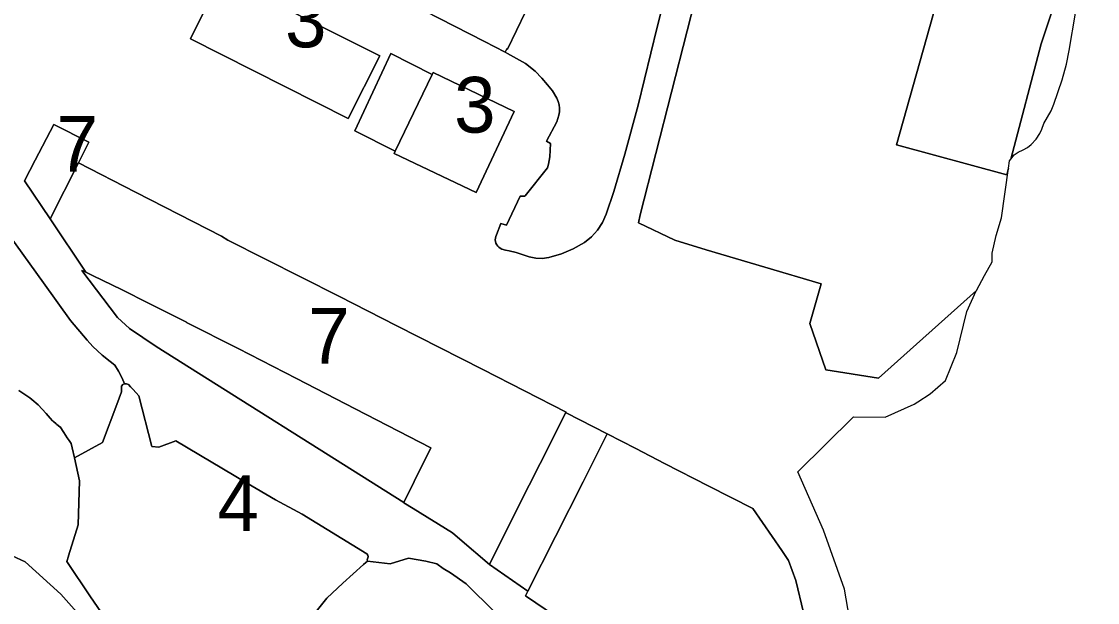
# Model space of a CAD drawing. Extents: x 598968 to 613553, y 4409678 to 4430833.
# Drawn here: x 608822.4 to 609054.2, y 4415535.2 to 4415660.4 of the extents above; entities that cross this region are included whole.
import ezdxf

# ---------------------------------------------------------------- set-up
doc = ezdxf.new("R2010")
doc.units = 0
for name, color, linetype in [('1', 7, 'Continuous'), ("ZONA 3. ILLES  D'EDIFICIS ENTRE MITGERES. EIXAMPLE.", 7, 'Continuous'), ('ZONA 4. CASES UNIFAMILIRAS AÏLLADES EN PARCEL.LES', 7, 'Continuous'), ('ZONA 6. EDIFICIS DE PISOS_ AÏLLATS I EN PARCEL.LES', 7, 'Continuous'), ('ZONA 7. CONJUNTS AMB ORDENACIONS ESPECÍFIQUES', 7, 'Continuous')]:
    doc.layers.add(name, color=color, linetype=linetype)

msp = doc.modelspace()

# ---------------------------------------------------------------- linework, layer by layer
at = {"layer": '1'}
for points in [[(608972.549, 4415684.8808), (608955.6645, 4415618.7433), (608955.2846, 4415616.9734), (608963.1545, 4415613.2836), (608969.9024, 4415611.1949), (608982.5543, 4415607.444), (608994.683, 4415603.8417), (608992.2042, 4415595.2943), (608995.6642, 4415585.3145), (609007.014, 4415583.5547), (609028.1249, 4415602.4072), (609029.8734, 4415605.6566), (609031.521, 4415608.5735), (609031.5209, 4415610.4757), (609032.4081, 4415614.2804), (609033.5486, 4415618.085), (609035.0457, 4415628.7851), (609034.6636, 4415627.3346), (609010.9239, 4415633.8141), (609027.4735, 4415692.7937)], [(609002.4839, 4415521.8623), (608999.6873, 4415538.0499), (608995.1374, 4415550.7594), (608989.6374, 4415563.3688), (609001.627, 4415575.189), (609008.4469, 4415575.0992), (609014.7067, 4415577.8994), (609015.4867, 4415578.4094), (609018.1666, 4415580.1494), (609021.4909, 4415583.032), (609023.9168, 4415589.0429), (609026.0713, 4415597.9204), (609028.099, 4415602.3591), (609028.1249, 4415602.4072), (609007.014, 4415583.5547), (608995.6642, 4415585.3145), (608992.2042, 4415595.2943), (608994.683, 4415603.8417), (608982.5543, 4415607.444), (608969.9024, 4415611.1949), (608963.1545, 4415613.2836), (608955.2846, 4415616.9734), (608955.6645, 4415618.7433), (608972.549, 4415684.8808)], [(609049.1197, 4415676.6677), (609042.1034, 4415655.5744), (609035.5604, 4415630.7387), (609036.2659, 4415631.6488), (609037.0858, 4415632.2388), (609038.2158, 4415632.7088), (609039.1358, 4415633.2588), (609039.9058, 4415633.8989), (609040.9658, 4415635.0089), (609041.7858, 4415636.2589), (609042.2157, 4415637.1589), (609042.6757, 4415638.3688), (609044.2456, 4415641.1588), (609044.8356, 4415642.5888), (609046.6056, 4415647.8188), (609047.5255, 4415651.1987), (609048.1155, 4415654.1386), (609049.4554, 4415662.1685)], [(608962.5743, 4415672.0977), (608959.2994, 4415659.1629), (608955.2645, 4415642.323), (608952.3245, 4415631.7831), (608950.0246, 4415623.7431), (608948.3446, 4415618.8732), (608947.5629, 4415617.0887), (608946.5047, 4415615.453), (608945.1972, 4415614.0087), (608943.6747, 4415612.7932), (608941.2579, 4415611.3803), (608938.6806, 4415610.2877), (608935.9848, 4415609.5331), (608934.5793, 4415609.348), (608933.1621, 4415609.3836), (608931.7677, 4415609.639), (608930.4299, 4415610.108), (608928.972, 4415610.6309), (608927.4549, 4415610.9429), (608926.6427, 4415611.1003), (608925.8549, 4415611.3529), (608925.5234, 4415611.5142), (608925.2235, 4415611.7286), (608924.9633, 4415611.9899), (608924.7503, 4415612.2908), (608924.5903, 4415612.623), (608924.4879, 4415612.9771), (608924.4458, 4415613.3434), (608924.4652, 4415613.7116), (608924.5457, 4415614.0714), (608924.6849, 4415614.4128), (608925.6249, 4415616.8228), (608926.8349, 4415616.5028), (608929.8148, 4415622.7328), (608930.2348, 4415622.7378), (608930.7798, 4415622.7778), (608930.9048, 4415622.8128), (608935.6848, 4415628.8328), (608935.9447, 4415629.6328), (608936.1647, 4415631.2128), (608936.3447, 4415634.1128), (608935.4685, 4415634.5811), (608937.7147, 4415638.7827), (608938.1047, 4415640.2127), (608938.2466, 4415640.9463), (608938.277, 4415641.6929), (608938.1951, 4415642.4356), (608938.0029, 4415643.1576), (608937.7047, 4415643.8427), (608936.7447, 4415645.4726), (608935.7147, 4415646.7176), (608934.4797, 4415648.1825), (608933.0447, 4415649.6725), (608930.9847, 4415651.3224), (608927.0948, 4415653.4823), (608926.5761, 4415653.7569), (608922.0848, 4415656.0922), (608905.99, 4415664.3368)], [(608930.9897, 4415662.4373), (608929.0449, 4415658.4204), (608927.1002, 4415654.4034), (608926.9555, 4415654.4735), (608926.5761, 4415653.7569), (608927.0948, 4415653.4823), (608930.9847, 4415651.3224), (608933.0447, 4415649.6725), (608934.4797, 4415648.1825), (608935.7147, 4415646.7176), (608936.7447, 4415645.4726), (608937.7047, 4415643.8427), (608938.0029, 4415643.1576), (608938.1951, 4415642.4356), (608938.277, 4415641.6929), (608938.2466, 4415640.9463), (608938.1047, 4415640.2127), (608937.7147, 4415638.7827), (608935.4685, 4415634.5811), (608936.3447, 4415634.1128), (608936.1647, 4415631.2128), (608935.9447, 4415629.6328), (608935.6848, 4415628.8328), (608930.9048, 4415622.8128), (608930.7798, 4415622.7778), (608930.2348, 4415622.7378), (608929.8148, 4415622.7328), (608926.8349, 4415616.5028), (608925.6249, 4415616.8228), (608924.6849, 4415614.4128), (608924.5457, 4415614.0714), (608924.4652, 4415613.7116), (608924.4458, 4415613.3434), (608924.4879, 4415612.9771), (608924.5903, 4415612.623), (608924.7503, 4415612.2908), (608924.9633, 4415611.9899), (608925.2235, 4415611.7286), (608925.5234, 4415611.5142), (608925.8549, 4415611.3529), (608926.6427, 4415611.1003), (608927.4549, 4415610.9429), (608928.972, 4415610.6309), (608930.4299, 4415610.108), (608931.7677, 4415609.639), (608933.1621, 4415609.3836), (608934.5793, 4415609.348), (608935.9848, 4415609.5331), (608938.6806, 4415610.2877), (608941.2579, 4415611.3803), (608943.6747, 4415612.7932), (608945.1972, 4415614.0087), (608946.5047, 4415615.453), (608947.5629, 4415617.0887), (608948.3446, 4415618.8732), (608950.0246, 4415623.7431), (608952.3245, 4415631.7831), (608955.2645, 4415642.323), (608959.2994, 4415659.1629), (608962.5743, 4415672.0977)], [(608941.475, 4415529.4942), (608931.1551, 4415536.5039), (608930.9651, 4415536.6339), (608931.4351, 4415537.6039), (608923.1652, 4415543.3837), (608916.8052, 4415548.8035), (608915.2052, 4415550.1734), (608906.7553, 4415555.4432), (608904.7409, 4415556.6874), (608904.7154, 4415556.7035), (608851.3796, 4415590.3531), (608845.6459, 4415594.2216), (608843.0259, 4415596.6015), (608835.3251, 4415606.7629), (608836.186, 4415606.3913), (608828.5561, 4415617.871), (608822.9661, 4415626.0708), (608825.2943, 4415630.5316), (608829.286, 4415638.2008), (608836.8559, 4415634.401), (608834.6164, 4415629.9408), (608846.9358, 4415623.6313), (608859.4457, 4415617.2316), (608865.4756, 4415614.1517), (608866.8256, 4415613.2818), (608890.7554, 4415601.2123), (608903.2552, 4415594.8227), (608921.725, 4415585.3731), (608939.7149, 4415576.1736), (608939.6765, 4415576.0979), (608939.6849, 4415576.0936), (608948.5848, 4415571.5338), (608948.5827, 4415571.5297), (608954.6939, 4415568.3922), (608960.9346, 4415565.1741), (608970.4645, 4415560.2743), (608979.9244, 4415555.4145), (608986.1744, 4415546.3748), (608987.6344, 4415544.2248), (608989.225, 4415539.9616), (608990.8644, 4415533.025)], [(608815.2564, 4415620.4542), (608827.0861, 4415604.0412), (608832.8861, 4415595.9214), (608836.496, 4415591.7315), (608837.686, 4415590.3615), (608839.706, 4415588.4616), (608841.426, 4415587.1416), (608842.466, 4415586.3017), (608843.246, 4415585.0017), (608844.066, 4415583.5417), (608844.566, 4415582.3218), (608845.006, 4415582.2818), (608845.396, 4415582.1418), (608845.8302, 4415581.6303), (608846.436, 4415581.0918), (608847.6259, 4415579.6918), (608850.4359, 4415568.772), (608851.9359, 4415568.6721), (608855.5859, 4415570.0021), (608870.8607, 4415560.9475), (608877.1057, 4415557.2927), (608882.7956, 4415554.2128), (608896.7414, 4415545.6998), (608896.9855, 4415545.3532), (608897.0155, 4415545.0532), (608896.8705, 4415544.3932), (608896.8884, 4415544.1294), (608901.8054, 4415543.5533), (608905.7254, 4415544.7633), (608909.4453, 4415544.1234), (608911.8753, 4415543.5535), (608913.2153, 4415542.5335), (608914.8053, 4415541.6135), (608918.1647, 4415539.2196), (608924.3652, 4415533.0938)], [(608839.4083, 4415533.1811), (608837.2412, 4415536.4132), (608832.1462, 4415544.0121), (608832.4934, 4415545.163), (608832.5075, 4415545.2099), (608834.5262, 4415551.9021), (608834.8261, 4415561.4319), (608833.7351, 4415566.326), (608833.2522, 4415568.4924), (608833.0361, 4415569.4618), (608832.6043, 4415570.1095), (608832.213, 4415570.6965), (608831.4721, 4415571.8077), (608830.6562, 4415573.0317), (608830.6291, 4415573.0532), (608829.9929, 4415573.5597), (608829.826, 4415573.6926), (608829.243, 4415574.1568), (608829.0862, 4415574.2817), (608829.054, 4415574.3186), (608828.5162, 4415574.9249), (608827.6364, 4415575.9177), (608825.9363, 4415577.7616), (608824.543, 4415578.9381), (608824.1363, 4415579.2815), (608821.8002, 4415580.8576)], [(608818.4804, 4415546.0786), (608823.1469, 4415543.9209), (608830.8506, 4415536.9663), (608836.4976, 4415530.6131)], [(608924.3652, 4415533.0938), (608918.1647, 4415539.2196), (608914.8053, 4415541.6135), (608913.2153, 4415542.5335), (608911.8753, 4415543.5535), (608909.4453, 4415544.1234), (608905.7254, 4415544.7633), (608901.8054, 4415543.5533), (608896.8884, 4415544.1294), (608896.5346, 4415543.8134), (608896.0555, 4415543.3632), (608891.5755, 4415539.3831), (608888.1656, 4415536.1331), (608883.9257, 4415530.7831)]]:
    msp.add_lwpolyline(points, dxfattribs=at)
for points in [[(609053.0543, 4415679.9889), (609053.4782, 4415681.4446), (609054.2091, 4415684.6079), (609042.8683, 4415687.914), (609027.4735, 4415692.7937), (609010.9239, 4415633.8141), (609034.6636, 4415627.3346), (609035.0457, 4415628.7851), (609035.2659, 4415630.3588), (609035.5604, 4415630.7387), (609042.1034, 4415655.5744), (609049.1197, 4415676.6677)], [(608865.4655, 4415670.151), (608899.5386, 4415652.9888), (608892.7452, 4415639.5019), (608858.7456, 4415656.6811)], [(608901.9209, 4415653.503), (608910.8407, 4415648.9946), (608910.8651, 4415648.9844), (608911.0467, 4415649.3603), (608928.5131, 4415640.9619), (608920.3325, 4415623.521), (608902.6256, 4415631.922), (608902.8922, 4415632.4741), (608894.1697, 4415636.8529)], [(608910.8651, 4415648.9844), (608910.8407, 4415648.9946), (608901.9209, 4415653.503), (608894.1697, 4415636.8529), (608902.8922, 4415632.4741), (608907.835, 4415642.7095)], [(608836.186, 4415606.3913), (608835.3251, 4415606.7629), (608843.0259, 4415596.6015), (608845.6459, 4415594.2216), (608851.3796, 4415590.3531), (608904.7154, 4415556.7035), (608909.2052, 4415565.752), (608909.8952, 4415567.1531), (608910.5752, 4415568.5131), (608894.2254, 4415576.9327), (608881.5855, 4415583.4224), (608869.0357, 4415589.8921), (608857.9172, 4415595.5509), (608857.8733, 4415595.5734), (608849.7176, 4415599.7099), (608844.066, 4415602.5617), (608837.6662, 4415605.6717)], [(608948.5827, 4415571.5297), (608948.5848, 4415571.5338), (608939.6849, 4415576.0936), (608939.6765, 4415576.0979), (608934.1197, 4415565.1104), (608929.3964, 4415555.7712), (608923.1652, 4415543.3837), (608931.4351, 4415537.6039), (608943.3638, 4415561.2043), (608948.5748, 4415571.5338)]]:
    msp.add_lwpolyline(points, close=True, dxfattribs=at)
at = {"layer": "ZONA 3. ILLES  D'EDIFICIS ENTRE MITGERES. EIXAMPLE."}
for points in [[(608899.5386, 4415652.9888), (608865.4655, 4415670.151), (608858.7456, 4415656.6811), (608892.7452, 4415639.5019)], [(608902.8922, 4415632.4741), (608902.6256, 4415631.922), (608920.3325, 4415623.521), (608928.5131, 4415640.9619), (608911.0467, 4415649.3603), (608910.8651, 4415648.9844), (608907.835, 4415642.7095)]]:
    msp.add_lwpolyline(points, close=True, dxfattribs=at)
at = {"layer": 'ZONA 4. CASES UNIFAMILIRAS AÏLLADES EN PARCEL.LES'}
msp.add_lwpolyline([(608883.9257, 4415530.7831), (608888.1656, 4415536.1331), (608891.5755, 4415539.3831), (608896.0555, 4415543.3632), (608896.5346, 4415543.8134), (608896.8884, 4415544.1294), (608896.8705, 4415544.3932), (608897.0155, 4415545.0532), (608896.9855, 4415545.3532), (608896.7414, 4415545.6998), (608882.7956, 4415554.2128), (608877.1057, 4415557.2927), (608870.8607, 4415560.9475), (608855.5859, 4415570.0021), (608851.9359, 4415568.6721), (608850.4359, 4415568.772), (608847.6259, 4415579.6918), (608846.436, 4415581.0918), (608845.8302, 4415581.6303), (608845.396, 4415582.1418), (608845.006, 4415582.2818), (608844.566, 4415582.3218), (608844.186, 4415582.1417), (608843.926, 4415581.8217), (608843.866, 4415581.0418), (608843.926, 4415580.6018), (608842.8857, 4415577.838), (608839.7988, 4415569.6371), (608833.7351, 4415566.326), (608834.8261, 4415561.4319), (608834.5262, 4415551.9021), (608832.5075, 4415545.2099), (608832.4934, 4415545.163), (608832.1462, 4415544.0121), (608837.2412, 4415536.4132), (608839.4083, 4415533.1811)], dxfattribs=at)
at = {"layer": 'ZONA 6. EDIFICIS DE PISOS_ AÏLLATS I EN PARCEL.LES'}
for points in [[(608905.99, 4415664.3368), (608922.0848, 4415656.0922), (608926.5761, 4415653.7569), (608926.9555, 4415654.4735), (608927.1002, 4415654.4034), (608929.0449, 4415658.4204), (608930.9897, 4415662.4373)], [(608820.6866, 4415492.5224), (608828.7064, 4415497.2324), (608839.4763, 4415503.5526), (608849.0361, 4415509.1528), (608848.8623, 4415509.4496), (608847.4957, 4415511.7823), (608843.9857, 4415517.7723), (608841.4962, 4415522.0125), (608837.9562, 4415528.1323), (608836.4976, 4415530.6131), (608830.8506, 4415536.9663), (608823.1469, 4415543.9209), (608818.4804, 4415546.0786)]]:
    msp.add_lwpolyline(points, dxfattribs=at)
at = {"layer": 'ZONA 7. CONJUNTS AMB ORDENACIONS ESPECÍFIQUES'}
for points in [[(608834.6164, 4415629.9408), (608836.8559, 4415634.401), (608829.286, 4415638.2008), (608825.2943, 4415630.5316), (608822.9661, 4415626.0708), (608828.5561, 4415617.871)], [(608939.6765, 4415576.0979), (608939.7149, 4415576.1736), (608921.725, 4415585.3731), (608903.2552, 4415594.8227), (608890.7554, 4415601.2123), (608866.8256, 4415613.2818), (608865.4756, 4415614.1517), (608859.4457, 4415617.2316), (608846.9358, 4415623.6313), (608834.6164, 4415629.9408), (608828.5561, 4415617.871), (608836.186, 4415606.3913), (608837.6662, 4415605.6717), (608844.066, 4415602.5617), (608849.7176, 4415599.7099), (608857.8733, 4415595.5734), (608857.9172, 4415595.5509), (608869.0357, 4415589.8921), (608881.5855, 4415583.4224), (608894.2254, 4415576.9327), (608910.5752, 4415568.5131), (608909.8952, 4415567.1531), (608909.2052, 4415565.752), (608904.7154, 4415556.7035), (608904.7409, 4415556.6874), (608906.7553, 4415555.4432), (608915.2052, 4415550.1734), (608916.8052, 4415548.8035), (608923.1652, 4415543.3837), (608929.3964, 4415555.7712), (608934.1197, 4415565.1104)]]:
    msp.add_lwpolyline(points, close=True, dxfattribs=at)
for points in [[(608821.8002, 4415580.8576), (608824.1363, 4415579.2815), (608824.543, 4415578.9381), (608825.9363, 4415577.7616), (608827.6364, 4415575.9177), (608828.5162, 4415574.9249), (608829.054, 4415574.3186), (608829.0862, 4415574.2817), (608829.243, 4415574.1568), (608829.826, 4415573.6926), (608829.9929, 4415573.5597), (608830.6291, 4415573.0532), (608830.6562, 4415573.0317), (608831.4721, 4415571.8077), (608832.213, 4415570.6965), (608832.6043, 4415570.1095), (608833.0361, 4415569.4618), (608833.2522, 4415568.4924), (608833.7351, 4415566.326), (608839.7988, 4415569.6371), (608842.8857, 4415577.838), (608843.926, 4415580.6018), (608843.866, 4415581.0418), (608843.926, 4415581.8217), (608844.186, 4415582.1417), (608844.566, 4415582.3218), (608844.066, 4415583.5417), (608843.246, 4415585.0017), (608842.466, 4415586.3017), (608841.426, 4415587.1416), (608839.706, 4415588.4616), (608837.686, 4415590.3615), (608836.496, 4415591.7315), (608832.8861, 4415595.9214), (608827.0861, 4415604.0412), (608815.2564, 4415620.4542)], [(608990.8644, 4415533.025), (608989.225, 4415539.9616), (608987.6344, 4415544.2248), (608986.1744, 4415546.3748), (608979.9244, 4415555.4145), (608970.4645, 4415560.2743), (608960.9346, 4415565.1741), (608954.6939, 4415568.3922), (608948.5827, 4415571.5297), (608948.5748, 4415571.5338), (608943.3638, 4415561.2043), (608931.4351, 4415537.6039), (608930.9651, 4415536.6339), (608931.1551, 4415536.5039), (608941.475, 4415529.4942)]]:
    msp.add_lwpolyline(points, dxfattribs=at)

# ---------------------------------------------------------------- texts
at = {"layer": "ZONA 3. ILLES  D'EDIFICIS ENTRE MITGERES. EIXAMPLE."}
for p in [(608879.1421, 4415654.8265), (608915.5694, 4415636.4407)]:
    msp.add_text('3', height=12, dxfattribs=at).set_placement(p)
at = {"layer": 'ZONA 4. CASES UNIFAMILIRAS AÏLLADES EN PARCEL.LES'}
msp.add_text('4', height=12, dxfattribs=at).set_placement((608864.5809, 4415550.5771))
at = {"layer": 'ZONA 7. CONJUNTS AMB ORDENACIONS ESPECÍFIQUES'}
for p in [(608829.911, 4415628.0359), (608884.1355, 4415586.6623)]:
    msp.add_text('7', height=12, dxfattribs=at).set_placement(p)

doc.saveas('drawing.dxf')
